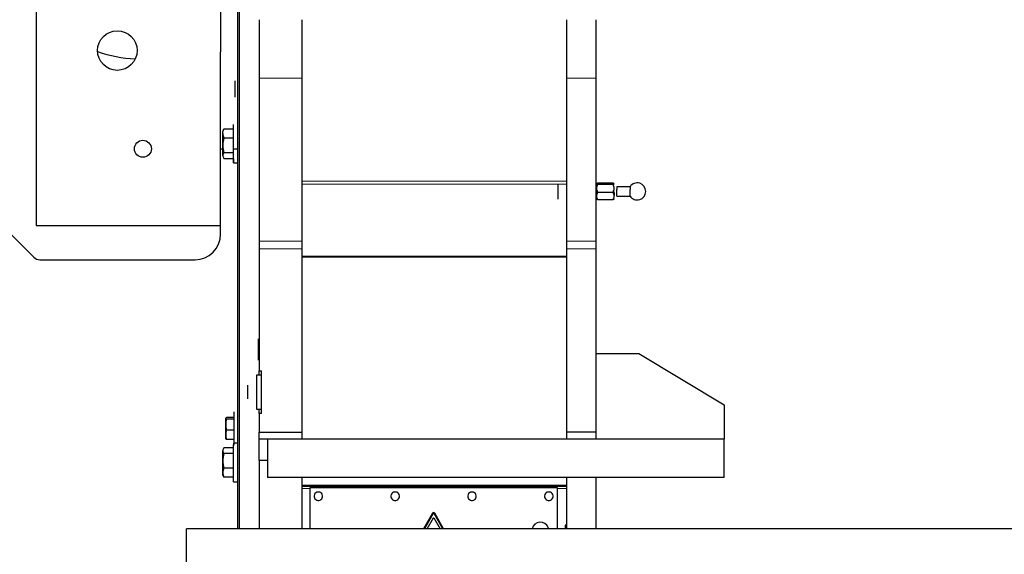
# Model space of a CAD drawing. Header units: inches. Extents: x 0 to 29700, y -16 to 21000.
# Tile 304 of 376: x 18545 to 19698, y 14864 to 15490. Entities that reach past the tile are written whole.
import ezdxf

# ---------------------------------------------------------------- set-up
doc = ezdxf.new("R2010")
doc.units = ezdxf.units.IN
doc.layers.add('254', color=7, linetype='Continuous', true_color=0xffffff)
doc.styles.add('latin_extended', font='simplex.shx')
doc.dimstyles.get("Standard").update_dxf_attribs({"dimtxt": 0.18, "dimasz": 0.18, "dimexe": 0.18, "dimexo": 0.0625, "dimgap": 0.09, "dimtad": 0, "dimtih": 1, "dimtoh": 1, "dimdec": 4, "dimzin": 0, "dimdsep": 46, "dimtxsty": 'Standard', "dimcen": 0.09, "dimadec": 0, "dimazin": 0, "dimtfac": 1, "dimtdec": 4, "dimtofl": 0, "dimtmove": 0, "dimatfit": 3, "dimfxl": 1, "dimtolj": 1, "dimtzin": 0, "dimarcsym": 0})

# ---------------------------------------------------------------- blocks, each defined once
blk = doc.blocks.new('_U5')
at = {"layer": '254', "color": 3, "linetype": 'Continuous', "lineweight": 13, "transparency": 16777216}
for p, q in [((27220.4, 17368.7), (27220.4, 13173.7)), ((18363.9, 15513.2), (18363.9, 13173.7)), ((18538.9, 13223.7), (27045.4, 13223.7))]:
    blk.add_line(p, q, dxfattribs=at)
at = {"layer": '254', "color": 3, "transparency": 16777216}
for points in [[(18538.9, 13252.9), (18538.9, 13194.5), (18363.9, 13223.7)], [(27045.4, 13194.5), (27045.4, 13252.9), (27220.4, 13223.7)]]:
    blk.add_solid(points, dxfattribs=at)
at = {"layer": 'Defpoints', "color": 0, "transparency": 16777216}
for p in [(27220.4, 17418.7), (18363.9, 15563.2), (27220.4, 13223.7)]:
    blk.add_point(p, dxfattribs=at)
at = {"layer": '254', "color": 2, "lineweight": 13, "transparency": 16777216, "insert": (22483.8, 13486.2), "char_height": 175, "attachment_point": 1, "style": 'latin_extended'}
blk.add_mtext('\\A1;8857', dxfattribs=at)

msp = doc.modelspace()

# ---------------------------------------------------------------- linework, layer by layer
at = {"layer": '254', "color": 2, "linetype": 'Continuous', "lineweight": 25}
for p, q in [((18799.86, 14893.697), (18799.86, 16021.374)), ((18801.86, 14893.693), (18801.86, 16027.943)), ((18779.86, 15878.694), (18779.86, 15452.169)), ((18563.86, 15628.694), (18563.86, 15248.694)), ((18824.86, 15489.867), (18824.86, 15421.497)), ((18874.86, 15489.867), (18874.86, 15421.497)), ((19184.86, 15489.867), (19184.86, 15421.497)), ((19219.86, 15421.497), (19219.86, 15489.867)), ((18779.86, 15248.694), (18779.86, 15452.169)), ((18824.86, 15421.497), (18824.86, 15230.487)), ((18874.86, 15421.497), (18874.86, 15230.487)), ((19184.86, 15421.497), (19184.86, 15230.487)), ((19219.86, 15230.487), (19219.86, 15421.497)), ((18796.86, 15417.317), (18796.86, 15418.194)), ((18796.86, 15409.571), (18796.86, 15417.317)), ((18796.86, 15407.817), (18796.86, 15409.571)), ((18796.86, 15400.071), (18796.86, 15407.817)), ((18796.86, 15399.194), (18796.86, 15400.071)), ((18794.86, 15322.142), (18794.86, 15367.142)), ((18782.36, 15342.671), (18782.36, 15356.534)), ((18794.86, 15361.812), (18783.7, 15361.812)), ((18794.86, 15351.256), (18783.7, 15351.256)), ((18794.86, 15351.256), (18794.86, 15361.812)), ((18794.86, 15334.086), (18794.86, 15351.256)), ((18782.36, 15330.779), (18782.36, 15342.671)), ((18779.86, 15338.694), (18782.732, 15338.694)), ((18782.36, 15330.779), (18782.36, 15329.642)), ((18782.368, 15329.849), (18782.36, 15329.769)), ((18782.36, 15329.769), (18782.36, 15329.642)), ((18794.86, 15334.086), (18783.7, 15334.086)), ((18794.86, 15338.694), (18799.86, 15338.694)), ((18794.86, 15327.472), (18794.86, 15334.086)), ((18783.7, 15327.472), (18794.86, 15327.472)), ((18794.86, 15327.471), (18794.86, 15322.142)), ((18794.86, 15322.142), (18799.86, 15322.142)), ((19175.26, 15297.694), (19175.26, 15297.616)), ((19175.26, 15292.13), (19175.26, 15297.616)), ((19239.493, 15298.298), (19221.503, 15298.298)), ((19239.493, 15296.933), (19221.503, 15296.933)), ((19259.509, 15294.194), (19243.86, 15294.194)), ((19243.86, 15294.194), (19243.86, 15290.794)), ((19259.509, 15294.194), (19259.509, 15290.794)), ((19175.26, 15283.208), (19175.26, 15292.13)), ((19175.26, 15279.694), (19175.26, 15283.208)), ((19239.493, 15287.328), (19221.503, 15287.328)), ((19243.86, 15283.194), (19243.86, 15290.794)), ((19243.86, 15283.194), (19259.509, 15283.194)), ((19259.509, 15283.194), (19259.509, 15290.794)), ((19221.503, 15279.089), (19239.493, 15279.089)), ((18563.86, 15248.694), (18779.86, 15248.694)), ((18779.86, 15238.694), (18779.86, 15248.694)), ((18534.789, 15237.765), (18560.931, 15211.623)), ((18824.86, 15230.487), (18824.86, 15221.371)), ((18874.86, 15230.487), (18874.86, 15221.371)), ((19184.86, 15230.487), (19184.86, 15221.371)), ((19219.86, 15221.371), (19219.86, 15230.487)), ((18824.86, 15221.371), (18824.86, 15078.694)), ((18874.86, 15221.371), (18874.86, 15006.694)), ((19184.86, 15221.371), (19184.86, 15006.694)), ((19219.86, 15006.694), (19219.86, 15221.371)), ((18568.003, 15208.694), (18749.86, 15208.694)), ((18824.06, 15091.194), (18824.06, 15116.194)), ((19219.86, 15098.694), (19269.86, 15098.694)), ((19269.86, 15098.694), (19369.86, 15038.694)), ((18824.86, 15073.693), (18824.86, 15078.694)), ((18824.86, 15078.694), (18827.86, 15078.694)), ((18827.86, 15028.694), (18827.86, 15078.694)), ((18827.86, 15073.694), (18821.86, 15073.694)), ((18821.86, 15073.694), (18821.86, 15033.694)), ((18811.66, 15061.694), (18811.66, 15061.624)), ((18811.66, 15056.748), (18811.66, 15061.624)), ((18811.66, 15048.818), (18811.66, 15056.748)), ((18811.66, 15045.694), (18811.66, 15048.818)), ((18811.66, 15045.694), (18811.66, 15048.818)), ((18795.86, 14991.636), (18795.86, 15030.636)), ((18821.86, 15033.694), (18827.86, 15033.694)), ((18824.86, 15028.694), (18824.86, 15033.694)), ((18827.86, 15028.694), (18824.86, 15028.694)), ((18824.86, 15028.694), (18824.86, 15006.694)), ((19369.86, 15038.694), (19369.86, 14998.694)), ((18785.86, 15023.136), (18785.86, 15023.032)), ((18785.86, 15015.718), (18785.86, 15023.032)), ((18795.86, 15023.943), (18786.932, 15023.943)), ((18795.86, 15022.122), (18786.932, 15022.122)), ((18785.86, 15003.822), (18785.86, 15015.718)), ((18786.932, 15009.315), (18795.86, 15009.315)), ((18824.86, 15006.694), (18874.86, 15006.694)), ((18824.86, 14998.694), (18824.86, 15006.694)), ((18874.86, 15006.694), (18874.86, 14998.694)), ((19219.86, 15006.694), (19184.86, 15006.694)), ((19184.86, 15006.694), (19184.86, 14998.694)), ((19219.86, 14998.694), (19219.86, 15006.694)), ((18785.86, 14999.136), (18785.86, 15003.822)), ((18795.86, 14998.33), (18786.932, 14998.33)), ((18799.86, 14993.717), (18794.86, 14993.717)), ((18794.86, 14993.717), (18794.86, 14991.996)), ((18824.86, 14973.694), (18824.86, 14998.694)), ((18834.86, 14998.694), (18824.86, 14998.694)), ((19369.86, 14998.694), (18834.86, 14998.694)), ((18834.86, 14998.694), (18834.86, 14953.694)), ((18902.36, 14998.744), (18902.36, 14998.694)), ((18997.36, 14998.694), (18997.36, 14998.744)), ((19247.36, 14998.744), (19247.36, 14998.694)), ((19342.36, 14998.694), (19342.36, 14998.744)), ((19369.86, 14953.694), (19369.86, 14998.694)), ((18782.36, 14986.217), (18782.36, 14985.07)), ((18782.36, 14973.161), (18782.36, 14985.07)), ((18794.86, 14988.391), (18783.7, 14988.391)), ((18794.86, 14948.717), (18794.86, 14991.996)), ((18782.36, 14959.308), (18782.36, 14973.161)), ((18794.86, 14981.748), (18783.7, 14981.748)), ((18834.86, 14973.694), (18824.86, 14973.694)), ((18824.86, 14973.694), (18824.86, 14893.689)), ((18782.36, 14956.217), (18782.36, 14959.308)), ((18782.36, 14956.217), (18782.36, 14959.308)), ((18794.86, 14964.574), (18783.7, 14964.574)), ((18794.86, 14954.042), (18783.7, 14954.042)), ((18794.86, 14948.717), (18799.86, 14948.717)), ((19369.86, 14953.694), (18834.86, 14953.694)), ((18874.86, 14953.693), (18874.86, 14893.689)), ((19184.86, 14953.693), (19184.86, 14893.689)), ((19219.86, 14893.689), (19219.86, 14953.693)), ((18874.86, 14943.694), (19184.86, 14943.694)), ((19174.36, 14941.694), (18884.36, 14941.694)), ((18884.36, 14941.694), (18884.36, 14893.69)), ((19174.36, 14893.69), (19174.36, 14941.694)), ((19028.061, 14911.745), (19017.638, 14893.691)), ((19028.711, 14911.37), (19018.504, 14893.691)), ((19021.795, 14893.691), (19029.144, 14906.42)), ((19029.577, 14906.42), (19036.926, 14893.691)), ((19040.217, 14893.691), (19030.01, 14911.37)), ((19041.083, 14893.691), (19030.659, 14911.745)), ((22167.754, 14893.692), (18739.86, 14893.692)), ((18739.86, 14833.692), (18739.86, 14893.692)), ((19176.46, 14893.694), (19176.46, 14893.692)), ((19184.86, 14897.86), (19183.36, 14897.86)), ((19183.36, 14897.86), (19183.36, 14893.692))]:
    msp.add_line(p, q, dxfattribs=at)
at = {"layer": '254', "color": 110, "linetype": 'Continuous', "lineweight": 13}
for p, q in [((18824.86, 15421.497), (18874.86, 15421.497)), ((19184.86, 15421.497), (19219.86, 15421.497)), ((19184.86, 15300.835), (18874.86, 15300.835)), ((19184.86, 15297.335), (18874.86, 15297.335)), ((18824.86, 15230.487), (18874.86, 15230.487)), ((19219.86, 15230.487), (19184.86, 15230.487)), ((18824.86, 15221.371), (18874.86, 15221.371)), ((19184.86, 15213.053), (18874.86, 15213.053)), ((19184.86, 15221.371), (19219.86, 15221.371)), ((19184.86, 15211.553), (18874.86, 15211.553)), ((19184.86, 14944.7), (18874.86, 14944.7)), ((18874.86, 14940.694), (18884.364, 14940.694)), ((19174.359, 14940.694), (19184.86, 14940.694))]:
    msp.add_line(p, q, dxfattribs=at)
at = {"layer": '254', "color": 2, "linetype": 'Continuous', "lineweight": 25}
for centre, radius in [((18658.86, 15453.694), 23.162), ((18688.86, 15338.694), 9.897)]:
    msp.add_circle(centre, radius, dxfattribs=at)
for centre, radius, start, end in [((18688.86, 15608.694), 165, 251.216373, 266.876902), ((19267.86, 15288.694), 10, 0, 146.632987), ((19267.86, 15288.694), 10, 213.367013, 0), ((18749.86, 15238.694), 30, 270, 0), ((18568.003, 15218.694), 10, 225, 270), ((18894.36, 14931.694), 5, 97.485477, 157.485477), ((18894.36, 14931.694), 5, 37.485477, 97.485477), ((18984.36, 14931.694), 5, 97.485477, 157.485477), ((18984.36, 14931.694), 5, 37.485477, 97.485477), ((19074.36, 14931.694), 5, 97.485477, 157.485477), ((19074.36, 14931.694), 5, 37.485477, 97.485477), ((19164.36, 14931.694), 5, 97.485477, 157.485477), ((19164.36, 14931.694), 5, 37.485477, 97.485477), ((18894.36, 14931.694), 5, 157.485477, 217.485477), ((18894.36, 14931.694), 5, 217.485477, 277.485477), ((18894.36, 14931.694), 5, 277.485477, 337.485477), ((18894.36, 14931.694), 5, 337.485477, 37.485477), ((18984.36, 14931.694), 5, 157.485477, 217.485477), ((18984.36, 14931.694), 5, 217.485477, 277.485477), ((18984.36, 14931.694), 5, 277.485477, 337.485477), ((18984.36, 14931.694), 5, 337.485477, 37.485477), ((19074.36, 14931.694), 5, 157.485477, 217.485477), ((19074.36, 14931.694), 5, 217.485477, 277.485477), ((19074.36, 14931.694), 5, 277.485477, 337.485477), ((19074.36, 14931.694), 5, 337.485477, 37.485477), ((19164.36, 14931.694), 5, 157.485477, 217.485477), ((19164.36, 14931.694), 5, 217.485477, 277.485477), ((19164.36, 14931.694), 5, 277.485477, 337.485477), ((19164.36, 14931.694), 5, 337.485477, 37.485477), ((19029.36, 14910.995), 1.5, 30, 150), ((19029.36, 14910.995), 0.75, 30, 150), ((19029.36, 14906.295), 0.25, 30, 150), ((19154.36, 14891.194), 10, 22.522674, 165.538299), ((19154.36, 14891.194), 10, 14.462049, 22.522674)]:
    msp.add_arc(centre, radius, start, end, dxfattribs=at)
for points, knots in [([(18782.36, 15356.534), (18782.36, 15356.549), (18782.36, 15356.58), (18782.361, 15356.626), (18782.361, 15356.672), (18782.362, 15356.718), (18782.363, 15356.764), (18782.364, 15356.81), (18782.366, 15356.856), (18782.367, 15356.902), (18782.369, 15356.947), (18782.371, 15356.993), (18782.373, 15357.039), (18782.376, 15357.085), (18782.379, 15357.13), (18782.381, 15357.176), (18782.385, 15357.222), (18782.388, 15357.267), (18782.391, 15357.313), (18782.395, 15357.358), (18782.399, 15357.404), (18782.403, 15357.45), (18782.408, 15357.495), (18782.412, 15357.541), (18782.417, 15357.586), (18782.422, 15357.632), (18782.428, 15357.678), (18782.433, 15357.723), (18782.439, 15357.769), (18782.445, 15357.815), (18782.451, 15357.86), (18782.457, 15357.906), (18782.464, 15357.952), (18782.47, 15357.997), (18782.477, 15358.043), (18782.485, 15358.089), (18782.492, 15358.135), (18782.5, 15358.181), (18782.507, 15358.227), (18782.516, 15358.273), (18782.524, 15358.319), (18782.532, 15358.365), (18782.541, 15358.411), (18782.55, 15358.457), (18782.559, 15358.503), (18782.568, 15358.549), (18782.578, 15358.595), (18782.588, 15358.642), (18782.598, 15358.688), (18782.608, 15358.734), (18782.618, 15358.781), (18782.629, 15358.827), (18782.64, 15358.874), (18782.651, 15358.92), (18782.662, 15358.967), (18782.674, 15359.014), (18782.685, 15359.06), (18782.697, 15359.107), (18782.709, 15359.154), (18782.728, 15359.224), (18782.753, 15359.318), (18782.786, 15359.434), (18782.82, 15359.551), (18782.855, 15359.668), (18782.891, 15359.784), (18782.929, 15359.901), (18782.968, 15360.019), (18783.008, 15360.136), (18783.05, 15360.254), (18783.092, 15360.372), (18783.136, 15360.49), (18783.181, 15360.608), (18783.228, 15360.727), (18783.275, 15360.846), (18783.324, 15360.965), (18783.374, 15361.085), (18783.425, 15361.205), (18783.478, 15361.326), (18783.531, 15361.447), (18783.586, 15361.568), (18783.643, 15361.69), (18783.681, 15361.772), (18783.7, 15361.812)], [0, 0, 0, 0, 0.00860436, 0.01720014, 0.02578783, 0.03436792, 0.04294091, 0.05150727, 0.06006751, 0.06862211, 0.07717156, 0.08571636, 0.09425699, 0.10279395, 0.11132771, 0.11985878, 0.12838763, 0.13691475, 0.14544063, 0.15396576, 0.16249061, 0.17101568, 0.17954143, 0.18806836, 0.19659694, 0.20512765, 0.21366097, 0.22219737, 0.23073733, 0.23928132, 0.24782981, 0.25638328, 0.26494217, 0.27350698, 0.28207815, 0.29065615, 0.29924144, 0.30783448, 0.31643573, 0.32504563, 0.33366465, 0.34229322, 0.35093181, 0.35958085, 0.36824079, 0.37691206, 0.38559512, 0.39429038, 0.40299829, 0.41171927, 0.42045376, 0.42920218, 0.43796495, 0.4467425, 0.45553523, 0.46434357, 0.47316793, 0.48200872, 0.49086633, 0.49974119, 0.52178421, 0.54386059, 0.56597575, 0.58813502, 0.61034362, 0.63260668, 0.65492922, 0.67731617, 0.69977234, 0.72230245, 0.7449111, 0.76760279, 0.79038191, 0.81325275, 0.83621949, 0.85928618, 0.8824568, 0.9057352, 0.92912513, 0.95263023, 0.97625404, 1, 1, 1, 1]), ([(18783.7, 15361.812), (18783.691, 15361.8), (18783.673, 15361.776), (18783.645, 15361.739), (18783.618, 15361.703), (18783.592, 15361.666), (18783.565, 15361.63), (18783.539, 15361.594), (18783.513, 15361.558), (18783.488, 15361.522), (18783.462, 15361.485), (18783.437, 15361.449), (18783.413, 15361.413), (18783.388, 15361.378), (18783.364, 15361.342), (18783.34, 15361.306), (18783.316, 15361.27), (18783.293, 15361.234), (18783.27, 15361.199), (18783.247, 15361.163), (18783.225, 15361.128), (18783.203, 15361.092), (18783.181, 15361.057), (18783.159, 15361.021), (18783.138, 15360.986), (18783.117, 15360.951), (18783.096, 15360.915), (18783.075, 15360.88), (18783.055, 15360.845), (18783.035, 15360.81), (18783.015, 15360.775), (18782.996, 15360.739), (18782.977, 15360.704), (18782.96, 15360.674), (18782.95, 15360.655), (18782.947, 15360.648)], [0, 0, 0, 0, 0.0317086, 0.06334072, 0.09489738, 0.12637959, 0.15778842, 0.18912491, 0.22039014, 0.2515852, 0.28271119, 0.31376923, 0.34476046, 0.37568603, 0.40654709, 0.43734484, 0.46808046, 0.49875517, 0.52937019, 0.55992677, 0.59042616, 0.62086964, 0.65125849, 0.68159402, 0.71187754, 0.7421104, 0.77229394, 0.80242952, 0.83251853, 0.86256237, 0.89256244, 0.92252017, 0.952437, 0.98231439, 1, 1, 1, 1]), ([(19221.503, 15298.298), (19220.686, 15298.084), (19220.107, 15297.852), (19220.114, 15297.375), (19220.691, 15297.146), (19221.503, 15296.933)], [0, 0, 0, 0, 0.5, 0.5, 1, 1, 1, 1]), ([(19221.503, 15296.933), (19220.699, 15295.447), (19220.111, 15293.822), (19220.11, 15290.442), (19220.697, 15288.817), (19221.503, 15287.328)], [0, 0, 0, 0, 0.5, 0.5, 1, 1, 1, 1]), ([(19239.493, 15296.933), (19240.305, 15297.146), (19240.882, 15297.375), (19240.889, 15297.852), (19240.31, 15298.084), (19239.493, 15298.298)], [0, 0, 0, 0, 0.5, 0.5, 1, 1, 1, 1]), ([(19239.493, 15287.328), (19240.299, 15288.818), (19240.886, 15290.445), (19240.885, 15293.821), (19240.297, 15295.447), (19239.493, 15296.933)], [0, 0, 0, 0, 0.5, 0.5, 1, 1, 1, 1]), ([(19221.503, 15287.328), (19220.686, 15286.033), (19220.107, 15284.632), (19220.114, 15281.755), (19220.691, 15280.376), (19221.503, 15279.089)], [0, 0, 0, 0, 0.5, 0.5, 1, 1, 1, 1]), ([(19220.199, 15284.102), (19220.141, 15284.484), (19220.11, 15284.869), (19220.111, 15286.948), (19220.699, 15288.573), (19221.503, 15290.059)], [0, 0, 0, 0, 0.18719837, 0.18719837, 1, 1, 1, 1]), ([(19239.493, 15290.059), (19240.297, 15288.573), (19240.885, 15286.947), (19240.886, 15284.881), (19240.856, 15284.506), (19240.802, 15284.135)], [0, 0, 0, 0, 0.81697261, 0.81697261, 1, 1, 1, 1]), ([(19239.493, 15279.089), (19240.305, 15280.376), (19240.882, 15281.755), (19240.889, 15284.632), (19240.31, 15286.033), (19239.493, 15287.328)], [0, 0, 0, 0, 0.5, 0.5, 1, 1, 1, 1]), ([(19221.503, 15279.089), (19220.686, 15279.303), (19220.107, 15279.536), (19220.114, 15280.013), (19220.691, 15280.241), (19221.503, 15280.455)], [0, 0, 0, 0, 0.5, 0.5, 1, 1, 1, 1]), ([(19239.493, 15280.455), (19240.305, 15280.241), (19240.882, 15280.013), (19240.889, 15279.536), (19240.31, 15279.303), (19239.493, 15279.089)], [0, 0, 0, 0, 0.5, 0.5, 1, 1, 1, 1])]:
    msp.add_open_spline(points, degree=3, knots=knots, dxfattribs=at)
for points in [[(18782.36, 15356.534), (18782.36, 15354.742), (18782.884, 15352.978), (18783.7, 15351.256)], [(18782.36, 15346.613), (18782.36, 15348.69), (18782.626, 15350.744), (18783.075, 15352.767)], [(18783.7, 15351.256), (18782.882, 15348.447), (18782.36, 15345.596), (18782.36, 15342.671)], [(18782.438, 15344.637), (18782.387, 15345.292), (18782.36, 15345.951), (18782.36, 15346.613)], [(18782.36, 15342.671), (18782.36, 15339.756), (18782.884, 15336.887), (18783.7, 15334.086)], [(18782.36, 15338.889), (18782.36, 15337.651), (18782.471, 15336.414), (18782.669, 15335.189)], [(18782.36, 15335.521), (18782.36, 15336.046), (18782.387, 15336.568), (18782.437, 15337.089)], [(18782.36, 15332.75), (18782.36, 15334.027), (18782.626, 15335.29), (18783.075, 15336.533)], [(18782.452, 15333.797), (18782.392, 15334.369), (18782.36, 15334.943), (18782.36, 15335.521)], [(18783.7, 15334.086), (18782.891, 15333.016), (18782.36, 15331.899), (18782.36, 15330.779)], [(18782.439, 15331.53), (18782.387, 15331.935), (18782.36, 15332.341), (18782.36, 15332.75)], [(18782.36, 15330.779), (18782.36, 15329.659), (18782.886, 15328.549), (18783.7, 15327.472)], [(18786.932, 15023.943), (18786.278, 15023.645), (18785.86, 15023.342), (18785.86, 15023.032)], [(18785.86, 15023.032), (18785.86, 15022.723), (18786.28, 15022.419), (18786.932, 15022.122)], [(18785.86, 15018.45), (18785.86, 15019.779), (18786.073, 15021.093), (18786.432, 15022.387)], [(18786.932, 15022.122), (18786.285, 15020.05), (18785.86, 15017.888), (18785.86, 15015.718)], [(18785.923, 15017.179), (18785.882, 15017.6), (18785.86, 15018.024), (18785.86, 15018.45)], [(18785.86, 15015.718), (18785.86, 15013.551), (18786.281, 15011.401), (18786.932, 15009.315)], [(18785.86, 15006.554), (18785.86, 15008.097), (18786.075, 15009.637), (18786.432, 15011.143)], [(18786.932, 15009.315), (18786.278, 15007.518), (18785.86, 15005.694), (18785.86, 15003.822)], [(18785.923, 15005.083), (18785.882, 15005.572), (18785.86, 15006.063), (18785.86, 15006.554)], [(18785.86, 15003.822), (18785.86, 15001.958), (18786.28, 15000.122), (18786.932, 14998.33)], [(18785.86, 14999.24), (18785.86, 14999.549), (18786.28, 14999.854), (18786.932, 15000.151)], [(18786.932, 14998.33), (18786.278, 14998.628), (18785.86, 14998.93), (18785.86, 14999.24)], [(18783.7, 14988.391), (18782.886, 14987.309), (18782.36, 14986.194), (18782.36, 14985.07)], [(18782.36, 14985.07), (18782.36, 14983.945), (18782.891, 14982.823), (18783.7, 14981.748)], [(18782.36, 14980.359), (18782.36, 14981.43), (18782.471, 14982.493), (18782.67, 14983.546)], [(18783.069, 14982.658), (18782.625, 14980.778), (18782.36, 14978.867), (18782.36, 14976.944)], [(18783.7, 14981.748), (18782.882, 14978.939), (18782.36, 14976.087), (18782.36, 14973.161)], [(18782.439, 14978.774), (18782.387, 14979.299), (18782.36, 14979.828), (18782.36, 14980.359)], [(18782.36, 14976.944), (18782.36, 14976.406), (18782.381, 14975.867), (18782.421, 14975.33)], [(18782.36, 14973.161), (18782.36, 14970.246), (18782.884, 14967.377), (18783.7, 14964.574)], [(18782.36, 14969.272), (18782.36, 14969.925), (18782.387, 14970.576), (18782.437, 14971.225)], [(18783.083, 14963.078), (18782.629, 14965.112), (18782.36, 14967.173), (18782.36, 14969.272)], [(18782.36, 14965.489), (18782.36, 14966.029), (18782.381, 14966.569), (18782.421, 14967.106)], [(18782.439, 14963.654), (18782.388, 14964.265), (18782.36, 14964.877), (18782.36, 14965.489)], [(18782.671, 14965.274), (18782.471, 14964.219), (18782.36, 14963.153), (18782.36, 14962.075)], [(18783.7, 14964.574), (18782.882, 14962.851), (18782.36, 14961.102), (18782.36, 14959.308)], [(18782.36, 14962.075), (18782.36, 14961.601), (18782.382, 14961.13), (18782.423, 14960.659)], [(18782.36, 14959.308), (18782.36, 14957.521), (18782.884, 14955.761), (18783.7, 14954.042)], [(18783.7, 14954.042), (18782.891, 14955.117), (18782.36, 14956.239), (18782.36, 14957.364)]]:
    msp.add_open_spline(points, degree=3, dxfattribs=at)

# ---------------------------------------------------------------- dimensions: what is measured, and where the dimension line sits
at = {"layer": '254', "color": 2, "linetype": 'Continuous', "lineweight": 13}
dim = msp.add_linear_dim(base=(27220.427, 13223.692), p1=(18363.86, 15563.186), p2=(27220.427, 17418.716), dimstyle='Standard', override={"dimscale": 50, "dimtxt": 3.5, "dimasz": 3.5, "dimexe": 1, "dimexo": 1, "dimgap": 1.75, "dimtad": 1, "dimtih": 1, "dimtoh": 0, "dimdec": 0, "dimlfac": 1, "dimzin": 8, "dimdsep": 46, "dimlunit": 2, "dimtxsty": 'latin_extended', "dimsah": 1, "dimse1": 0, "dimse2": 0, "dimsd1": 0, "dimsd2": 0, "dimclrd": 3, "dimclre": 3, "dimclrt": 2, "dimtol": 0, "dimtm": -0.1, "dimtfac": 0.714286, "dimtdec": 3, "dimtofl": 1, "dimtmove": 0, "dimtzin": 8, "dimlwd": 13, "dimlwe": 13}, dxfattribs=at)
dim.commit()
dim.dimension.update_dxf_attribs({"geometry": '_U5', "text_midpoint": (22792.144, 13223.692), "dimtype": 160})

doc.saveas('drawing.dxf')
